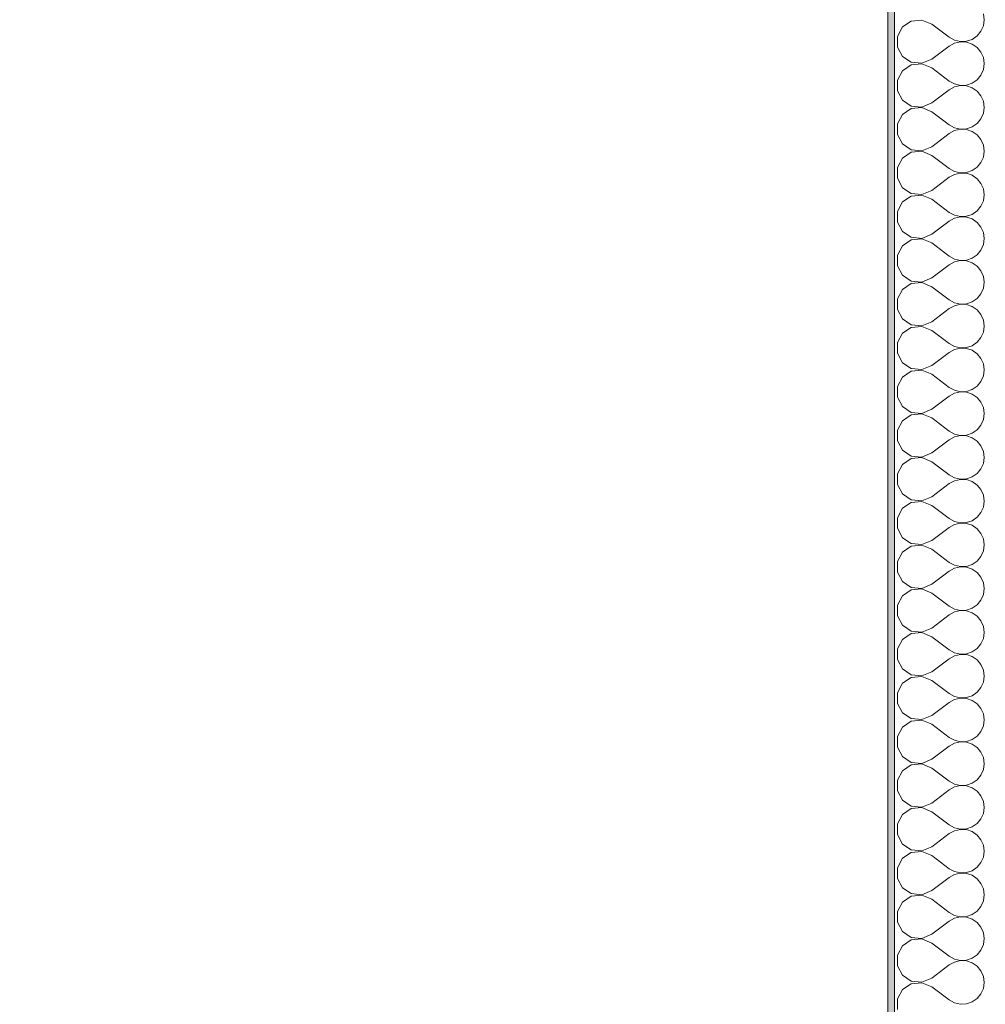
# Model space of a CAD drawing. Header units: metres. Extents: x -3.6 to 84.5, y -11 to 16.8.
# Tile 404 of 656: x 42.4 to 43.9, y -5.6 to -4.1. Entities that reach past the tile are written whole.
import ezdxf

# ---------------------------------------------------------------- set-up
doc = ezdxf.new("R2010")
doc.units = ezdxf.units.M
doc.header["$MEASUREMENT"] = 0
doc.linetypes.add('Strichlinie doppelt', pattern=[0.546806, 0.264583, -0.105833, 0.070556, -0.105833])
doc.linetypes.add('Wipeout_Contour', pattern=[1, 0, -1])
for name, color, linetype in [('152 - Bemaßung_ Beschriftung.Ausbau', 7, 'Continuous'), ('451 - Universal.Achsen Raster', 7, 'Continuous'), ('604 - Struktur.Wand Aussen', 7, 'Continuous')]:
    doc.layers.add(name, color=color, linetype=linetype)
doc.styles.add('ERSTELLTER_STIL_2', font='txt')
doc.dimstyles.new('ERSTELLTER_STIL__3', dxfattribs={"dimtxt": 0.1, "dimasz": 0.0532, "dimexe": 0.18, "dimexo": 0.0625, "dimgap": 0, "dimtad": 1, "dimtih": 1, "dimtoh": 1, "dimzin": 0, "dimdsep": 46, "dimtxsty": 'ERSTELLTER_STIL_2', "dimblk": 'ARROWHEAD_2', "dimblk1": 'ARROWHEAD_2', "dimblk2": 'ARROWHEAD_2', "dimcen": 0.09, "dimse1": 1, "dimse2": 1, "dimclrd": 7, "dimclre": 7, "dimclrt": 7, "dimazin": 0, "dimtfac": 1, "dimtdec": 4, "dimtmove": 0, "dimatfit": 3, "dimfxl": 1, "dimtolj": 1, "dimtzin": 0, "dimarcsym": 0})

# ---------------------------------------------------------------- blocks, each defined once
blk = doc.blocks.new('*X221')
at = {"layer": '604 - Struktur.Wand Aussen', "color": 7, "linetype": 'Continuous', "lineweight": 5}
for p, q in [((43.8767, -4.1333), (43.8754, -4.1242)), ((43.7655, -4.1352), (43.752, -4.1442)), ((43.7817, -4.1337), (43.7655, -4.1352)), ((43.7967, -4.14), (43.7817, -4.1337)), ((43.7967, -4.14), (43.8233, -4.16)), ((43.8754, -4.1424), (43.8767, -4.1333)), ((43.752, -4.1442), (43.7443, -4.1585)), ((43.8658, -4.1579), (43.8717, -4.1508)), ((43.8717, -4.1508), (43.8754, -4.1424)), ((43.7443, -4.1585), (43.7443, -4.1748)), ((43.8233, -4.16), (43.8314, -4.1644)), ((43.8314, -4.1689), (43.8233, -4.1733)), ((43.8314, -4.1644), (43.8403, -4.1665)), ((43.8403, -4.1668), (43.8314, -4.1689)), ((43.8403, -4.1665), (43.8495, -4.1661)), ((43.8495, -4.1672), (43.8403, -4.1668)), ((43.8495, -4.1661), (43.8582, -4.1631)), ((43.8582, -4.1702), (43.8495, -4.1672)), ((43.8582, -4.1631), (43.8658, -4.1579)), ((43.8658, -4.1754), (43.8582, -4.1702)), ((43.7443, -4.1748), (43.752, -4.1891)), ((43.7967, -4.1933), (43.8233, -4.1733)), ((43.8717, -4.1825), (43.8658, -4.1754)), ((43.8754, -4.1909), (43.8717, -4.1825)), ((43.752, -4.1891), (43.7655, -4.1981)), ((43.7655, -4.1981), (43.7817, -4.1996)), ((43.7817, -4.2004), (43.7655, -4.2019)), ((43.7817, -4.1996), (43.7967, -4.1933)), ((43.7967, -4.2067), (43.7817, -4.2004)), ((43.8767, -4.2), (43.8754, -4.1909)), ((43.8754, -4.2091), (43.8767, -4.2)), ((43.752, -4.2109), (43.7443, -4.2252)), ((43.7655, -4.2019), (43.752, -4.2109)), ((43.7967, -4.2067), (43.8233, -4.2267)), ((43.8717, -4.2175), (43.8754, -4.2091)), ((43.7443, -4.2252), (43.7443, -4.2414)), ((43.8233, -4.2267), (43.8314, -4.2311)), ((43.8495, -4.2327), (43.8582, -4.2298)), ((43.8582, -4.2298), (43.8658, -4.2246)), ((43.8658, -4.2246), (43.8717, -4.2175)), ((43.7443, -4.2414), (43.752, -4.2558)), ((43.7967, -4.26), (43.8233, -4.24)), ((43.8314, -4.2355), (43.8233, -4.24)), ((43.8314, -4.2311), (43.8403, -4.2332)), ((43.8403, -4.2335), (43.8314, -4.2355)), ((43.8403, -4.2332), (43.8495, -4.2327)), ((43.8495, -4.2339), (43.8403, -4.2335)), ((43.8582, -4.2368), (43.8495, -4.2339)), ((43.8658, -4.2421), (43.8582, -4.2368)), ((43.8717, -4.2491), (43.8658, -4.2421)), ((43.752, -4.2558), (43.7655, -4.2647)), ((43.7817, -4.2663), (43.7967, -4.26)), ((43.8754, -4.2575), (43.8717, -4.2491)), ((43.8767, -4.2667), (43.8754, -4.2575)), ((43.7655, -4.2686), (43.752, -4.2776)), ((43.7655, -4.2647), (43.7817, -4.2663)), ((43.7817, -4.267), (43.7655, -4.2686)), ((43.7967, -4.2733), (43.7817, -4.267)), ((43.7967, -4.2733), (43.8233, -4.2933)), ((43.8754, -4.2758), (43.8767, -4.2667)), ((43.752, -4.2776), (43.7443, -4.2919)), ((43.8658, -4.2913), (43.8717, -4.2842)), ((43.8717, -4.2842), (43.8754, -4.2758)), ((43.7443, -4.2919), (43.7443, -4.3081)), ((43.8233, -4.2933), (43.8314, -4.2978)), ((43.8314, -4.3022), (43.8233, -4.3067)), ((43.8314, -4.2978), (43.8403, -4.2999)), ((43.8403, -4.3001), (43.8314, -4.3022)), ((43.8403, -4.2999), (43.8495, -4.2994)), ((43.8495, -4.3006), (43.8403, -4.3001)), ((43.8495, -4.2994), (43.8582, -4.2965)), ((43.8582, -4.3035), (43.8495, -4.3006)), ((43.8582, -4.2965), (43.8658, -4.2913)), ((43.8658, -4.3087), (43.8582, -4.3035)), ((43.7443, -4.3081), (43.752, -4.3224)), ((43.7967, -4.3267), (43.8233, -4.3067)), ((43.8717, -4.3158), (43.8658, -4.3087)), ((43.8754, -4.3242), (43.8717, -4.3158)), ((43.752, -4.3224), (43.7655, -4.3314)), ((43.7655, -4.3352), (43.752, -4.3442)), ((43.7655, -4.3314), (43.7817, -4.3329)), ((43.7817, -4.3337), (43.7655, -4.3352)), ((43.7817, -4.3329), (43.7967, -4.3267)), ((43.7967, -4.34), (43.7817, -4.3337)), ((43.8767, -4.3333), (43.8754, -4.3242)), ((43.8754, -4.3424), (43.8767, -4.3333)), ((43.752, -4.3442), (43.7443, -4.3585)), ((43.7967, -4.34), (43.8233, -4.36)), ((43.8717, -4.3508), (43.8754, -4.3424)), ((43.7443, -4.3585), (43.7443, -4.3748)), ((43.8233, -4.36), (43.8314, -4.3644)), ((43.8314, -4.3644), (43.8403, -4.3665)), ((43.8495, -4.3661), (43.8582, -4.3631)), ((43.8582, -4.3631), (43.8658, -4.3579)), ((43.8658, -4.3579), (43.8717, -4.3508)), ((43.7443, -4.3748), (43.752, -4.3891)), ((43.7967, -4.3933), (43.8233, -4.3733)), ((43.8314, -4.3689), (43.8233, -4.3733)), ((43.8403, -4.3668), (43.8314, -4.3689)), ((43.8403, -4.3665), (43.8495, -4.3661)), ((43.8495, -4.3672), (43.8403, -4.3668)), ((43.8582, -4.3702), (43.8495, -4.3672)), ((43.8658, -4.3754), (43.8582, -4.3702)), ((43.8717, -4.3825), (43.8658, -4.3754)), ((43.752, -4.3891), (43.7655, -4.3981)), ((43.7817, -4.3996), (43.7967, -4.3933)), ((43.8754, -4.3909), (43.8717, -4.3825)), ((43.8767, -4.4), (43.8754, -4.3909)), ((43.7655, -4.4019), (43.752, -4.4109)), ((43.7655, -4.3981), (43.7817, -4.3996)), ((43.7817, -4.4004), (43.7655, -4.4019)), ((43.7967, -4.4067), (43.7817, -4.4004)), ((43.7967, -4.4067), (43.8233, -4.4267)), ((43.8717, -4.4175), (43.8754, -4.4091)), ((43.8754, -4.4091), (43.8767, -4.4)), ((43.752, -4.4109), (43.7443, -4.4252)), ((43.7443, -4.4252), (43.7443, -4.4414)), ((43.8582, -4.4298), (43.8658, -4.4246)), ((43.8658, -4.4246), (43.8717, -4.4175)), ((43.7967, -4.46), (43.8233, -4.44)), ((43.8233, -4.4267), (43.8314, -4.4311)), ((43.8314, -4.4355), (43.8233, -4.44)), ((43.8314, -4.4311), (43.8403, -4.4332)), ((43.8403, -4.4335), (43.8314, -4.4355)), ((43.8403, -4.4332), (43.8495, -4.4327)), ((43.8495, -4.4339), (43.8403, -4.4335)), ((43.8495, -4.4327), (43.8582, -4.4298)), ((43.8582, -4.4368), (43.8495, -4.4339)), ((43.8658, -4.4421), (43.8582, -4.4368)), ((43.7443, -4.4414), (43.752, -4.4558)), ((43.8717, -4.4491), (43.8658, -4.4421)), ((43.8754, -4.4575), (43.8717, -4.4491)), ((43.752, -4.4558), (43.7655, -4.4647)), ((43.7655, -4.4686), (43.752, -4.4776)), ((43.7655, -4.4647), (43.7817, -4.4663)), ((43.7817, -4.467), (43.7655, -4.4686)), ((43.7817, -4.4663), (43.7967, -4.46)), ((43.7967, -4.4733), (43.7817, -4.467)), ((43.8767, -4.4667), (43.8754, -4.4575)), ((43.8754, -4.4758), (43.8767, -4.4667)), ((43.752, -4.4776), (43.7443, -4.4919)), ((43.7967, -4.4733), (43.8233, -4.4933)), ((43.8658, -4.4913), (43.8717, -4.4842)), ((43.8717, -4.4842), (43.8754, -4.4758)), ((43.7443, -4.4919), (43.7443, -4.5081)), ((43.8233, -4.4933), (43.8314, -4.4978)), ((43.8314, -4.4978), (43.8403, -4.4999)), ((43.8403, -4.5001), (43.8314, -4.5022)), ((43.8403, -4.4999), (43.8495, -4.4994)), ((43.8495, -4.5006), (43.8403, -4.5001)), ((43.8495, -4.4994), (43.8582, -4.4965)), ((43.8582, -4.4965), (43.8658, -4.4913)), ((43.7443, -4.5081), (43.752, -4.5224)), ((43.7967, -4.5267), (43.8233, -4.5067)), ((43.8314, -4.5022), (43.8233, -4.5067)), ((43.8582, -4.5035), (43.8495, -4.5006)), ((43.8658, -4.5087), (43.8582, -4.5035)), ((43.8717, -4.5158), (43.8658, -4.5087)), ((43.752, -4.5224), (43.7655, -4.5314)), ((43.7817, -4.5329), (43.7967, -4.5267)), ((43.8754, -4.5242), (43.8717, -4.5158)), ((43.8767, -4.5333), (43.8754, -4.5242)), ((43.752, -4.5442), (43.7443, -4.5585)), ((43.7655, -4.5352), (43.752, -4.5442)), ((43.7655, -4.5314), (43.7817, -4.5329)), ((43.7817, -4.5337), (43.7655, -4.5352)), ((43.7967, -4.54), (43.7817, -4.5337)), ((43.7967, -4.54), (43.8233, -4.56)), ((43.8717, -4.5508), (43.8754, -4.5424)), ((43.8754, -4.5424), (43.8767, -4.5333)), ((43.7443, -4.5585), (43.7443, -4.5748)), ((43.8233, -4.56), (43.8314, -4.5644)), ((43.8582, -4.5631), (43.8658, -4.5579)), ((43.8658, -4.5579), (43.8717, -4.5508)), ((43.7443, -4.5748), (43.752, -4.5891)), ((43.7967, -4.5933), (43.8233, -4.5733)), ((43.8314, -4.5689), (43.8233, -4.5733)), ((43.8314, -4.5644), (43.8403, -4.5665)), ((43.8403, -4.5668), (43.8314, -4.5689)), ((43.8403, -4.5665), (43.8495, -4.5661)), ((43.8495, -4.5672), (43.8403, -4.5668)), ((43.8495, -4.5661), (43.8582, -4.5631)), ((43.8582, -4.5702), (43.8495, -4.5672)), ((43.8658, -4.5754), (43.8582, -4.5702)), ((43.8717, -4.5825), (43.8658, -4.5754)), ((43.752, -4.5891), (43.7655, -4.5981)), ((43.8754, -4.5909), (43.8717, -4.5825)), ((43.7655, -4.6019), (43.752, -4.6109)), ((43.7655, -4.5981), (43.7817, -4.5996)), ((43.7817, -4.6004), (43.7655, -4.6019)), ((43.7817, -4.5996), (43.7967, -4.5933)), ((43.7967, -4.6067), (43.7817, -4.6004)), ((43.8767, -4.6), (43.8754, -4.5909)), ((43.8754, -4.6091), (43.8767, -4.6)), ((43.752, -4.6109), (43.7443, -4.6252)), ((43.7967, -4.6067), (43.8233, -4.6267)), ((43.8658, -4.6246), (43.8717, -4.6175)), ((43.8717, -4.6175), (43.8754, -4.6091)), ((43.7443, -4.6252), (43.7443, -4.6414)), ((43.8233, -4.6267), (43.8314, -4.6311)), ((43.8314, -4.6355), (43.8233, -4.64)), ((43.8314, -4.6311), (43.8403, -4.6332)), ((43.8403, -4.6335), (43.8314, -4.6355)), ((43.8403, -4.6332), (43.8495, -4.6327)), ((43.8495, -4.6339), (43.8403, -4.6335)), ((43.8495, -4.6327), (43.8582, -4.6298)), ((43.8582, -4.6368), (43.8495, -4.6339)), ((43.8582, -4.6298), (43.8658, -4.6246)), ((43.7443, -4.6414), (43.752, -4.6558)), ((43.7967, -4.66), (43.8233, -4.64)), ((43.8658, -4.6421), (43.8582, -4.6368)), ((43.8717, -4.6491), (43.8658, -4.6421)), ((43.8754, -4.6575), (43.8717, -4.6491)), ((43.752, -4.6558), (43.7655, -4.6647)), ((43.7655, -4.6647), (43.7817, -4.6663)), ((43.7817, -4.6663), (43.7967, -4.66)), ((43.8767, -4.6667), (43.8754, -4.6575)), ((43.752, -4.6776), (43.7443, -4.6919)), ((43.7655, -4.6686), (43.752, -4.6776)), ((43.7817, -4.667), (43.7655, -4.6686)), ((43.7967, -4.6733), (43.7817, -4.667)), ((43.7967, -4.6733), (43.8233, -4.6933)), ((43.8717, -4.6842), (43.8754, -4.6758)), ((43.8754, -4.6758), (43.8767, -4.6667)), ((43.7443, -4.6919), (43.7443, -4.7081)), ((43.8233, -4.6933), (43.8314, -4.6978)), ((43.8582, -4.6965), (43.8658, -4.6913)), ((43.8658, -4.6913), (43.8717, -4.6842)), ((43.7443, -4.7081), (43.752, -4.7224)), ((43.7967, -4.7267), (43.8233, -4.7067)), ((43.8314, -4.7022), (43.8233, -4.7067)), ((43.8314, -4.6978), (43.8403, -4.6999)), ((43.8403, -4.7001), (43.8314, -4.7022)), ((43.8403, -4.6999), (43.8495, -4.6994)), ((43.8495, -4.7006), (43.8403, -4.7001)), ((43.8495, -4.6994), (43.8582, -4.6965)), ((43.8582, -4.7035), (43.8495, -4.7006)), ((43.8658, -4.7087), (43.8582, -4.7035)), ((43.8717, -4.7158), (43.8658, -4.7087)), ((43.752, -4.7224), (43.7655, -4.7314)), ((43.8754, -4.7242), (43.8717, -4.7158)), ((43.8767, -4.7333), (43.8754, -4.7242)), ((43.7655, -4.7352), (43.752, -4.7442)), ((43.7655, -4.7314), (43.7817, -4.7329)), ((43.7817, -4.7337), (43.7655, -4.7352)), ((43.7817, -4.7329), (43.7967, -4.7267)), ((43.7967, -4.74), (43.7817, -4.7337)), ((43.7967, -4.74), (43.8233, -4.76)), ((43.8754, -4.7424), (43.8767, -4.7333)), ((43.752, -4.7442), (43.7443, -4.7585)), ((43.8658, -4.7579), (43.8717, -4.7508)), ((43.8717, -4.7508), (43.8754, -4.7424)), ((43.7443, -4.7585), (43.7443, -4.7748)), ((43.8233, -4.76), (43.8314, -4.7644)), ((43.8314, -4.7689), (43.8233, -4.7733)), ((43.8314, -4.7644), (43.8403, -4.7665)), ((43.8403, -4.7668), (43.8314, -4.7689)), ((43.8403, -4.7665), (43.8495, -4.7661)), ((43.8495, -4.7672), (43.8403, -4.7668)), ((43.8495, -4.7661), (43.8582, -4.7631)), ((43.8582, -4.7702), (43.8495, -4.7672)), ((43.8582, -4.7631), (43.8658, -4.7579)), ((43.8658, -4.7754), (43.8582, -4.7702)), ((43.7443, -4.7748), (43.752, -4.7891)), ((43.7967, -4.7933), (43.8233, -4.7733)), ((43.8717, -4.7825), (43.8658, -4.7754)), ((43.8754, -4.7909), (43.8717, -4.7825)), ((43.752, -4.7891), (43.7655, -4.7981)), ((43.7655, -4.7981), (43.7817, -4.7996)), ((43.7817, -4.8004), (43.7655, -4.8019)), ((43.7817, -4.7996), (43.7967, -4.7933)), ((43.7967, -4.8067), (43.7817, -4.8004)), ((43.8767, -4.8), (43.8754, -4.7909)), ((43.8754, -4.8091), (43.8767, -4.8)), ((43.752, -4.8109), (43.7443, -4.8252)), ((43.7655, -4.8019), (43.752, -4.8109)), ((43.7967, -4.8067), (43.8233, -4.8267)), ((43.8717, -4.8175), (43.8754, -4.8091)), ((43.7443, -4.8252), (43.7443, -4.8414)), ((43.8233, -4.8267), (43.8314, -4.8311)), ((43.8495, -4.8327), (43.8582, -4.8298)), ((43.8582, -4.8298), (43.8658, -4.8246)), ((43.8658, -4.8246), (43.8717, -4.8175)), ((43.7443, -4.8414), (43.752, -4.8558)), ((43.7967, -4.86), (43.8233, -4.84)), ((43.8314, -4.8355), (43.8233, -4.84)), ((43.8314, -4.8311), (43.8403, -4.8332)), ((43.8403, -4.8335), (43.8314, -4.8355)), ((43.8403, -4.8332), (43.8495, -4.8327)), ((43.8495, -4.8339), (43.8403, -4.8335)), ((43.8582, -4.8368), (43.8495, -4.8339)), ((43.8658, -4.8421), (43.8582, -4.8368)), ((43.8717, -4.8491), (43.8658, -4.8421)), ((43.752, -4.8558), (43.7655, -4.8647)), ((43.7817, -4.8663), (43.7967, -4.86)), ((43.8754, -4.8575), (43.8717, -4.8491)), ((43.8767, -4.8667), (43.8754, -4.8575)), ((43.7655, -4.8686), (43.752, -4.8776)), ((43.7655, -4.8647), (43.7817, -4.8663)), ((43.7817, -4.867), (43.7655, -4.8686)), ((43.7967, -4.8733), (43.7817, -4.867)), ((43.7967, -4.8733), (43.8233, -4.8933)), ((43.8754, -4.8758), (43.8767, -4.8667)), ((43.752, -4.8776), (43.7443, -4.8919)), ((43.8658, -4.8913), (43.8717, -4.8842)), ((43.8717, -4.8842), (43.8754, -4.8758)), ((43.7443, -4.8919), (43.7443, -4.9081)), ((43.8233, -4.8933), (43.8314, -4.8978)), ((43.8314, -4.9022), (43.8233, -4.9067)), ((43.8314, -4.8978), (43.8403, -4.8999)), ((43.8403, -4.9001), (43.8314, -4.9022)), ((43.8403, -4.8999), (43.8495, -4.8994)), ((43.8495, -4.9006), (43.8403, -4.9001)), ((43.8495, -4.8994), (43.8582, -4.8965)), ((43.8582, -4.9035), (43.8495, -4.9006)), ((43.8582, -4.8965), (43.8658, -4.8913)), ((43.8658, -4.9087), (43.8582, -4.9035)), ((43.7443, -4.9081), (43.752, -4.9224)), ((43.7967, -4.9267), (43.8233, -4.9067)), ((43.8717, -4.9158), (43.8658, -4.9087)), ((43.8754, -4.9242), (43.8717, -4.9158)), ((43.752, -4.9224), (43.7655, -4.9314)), ((43.7655, -4.9352), (43.752, -4.9442)), ((43.7655, -4.9314), (43.7817, -4.9329)), ((43.7817, -4.9337), (43.7655, -4.9352)), ((43.7817, -4.9329), (43.7967, -4.9267)), ((43.7967, -4.94), (43.7817, -4.9337)), ((43.8767, -4.9333), (43.8754, -4.9242)), ((43.8754, -4.9424), (43.8767, -4.9333)), ((43.752, -4.9442), (43.7443, -4.9585)), ((43.7967, -4.94), (43.8233, -4.96)), ((43.8717, -4.9508), (43.8754, -4.9424)), ((43.7443, -4.9585), (43.7443, -4.9748)), ((43.8233, -4.96), (43.8314, -4.9644)), ((43.8314, -4.9644), (43.8403, -4.9665)), ((43.8495, -4.9661), (43.8582, -4.9631)), ((43.8582, -4.9631), (43.8658, -4.9579)), ((43.8658, -4.9579), (43.8717, -4.9508)), ((43.7443, -4.9748), (43.752, -4.9891)), ((43.7967, -4.9933), (43.8233, -4.9733)), ((43.8314, -4.9689), (43.8233, -4.9733)), ((43.8403, -4.9668), (43.8314, -4.9689)), ((43.8403, -4.9665), (43.8495, -4.9661)), ((43.8495, -4.9672), (43.8403, -4.9668)), ((43.8582, -4.9702), (43.8495, -4.9672)), ((43.8658, -4.9754), (43.8582, -4.9702)), ((43.8717, -4.9825), (43.8658, -4.9754)), ((43.752, -4.9891), (43.7655, -4.9981)), ((43.7817, -4.9996), (43.7967, -4.9933)), ((43.8754, -4.9909), (43.8717, -4.9825)), ((43.8767, -5), (43.8754, -4.9909)), ((43.7655, -5.0019), (43.752, -5.0109)), ((43.7655, -4.9981), (43.7817, -4.9996)), ((43.7817, -5.0004), (43.7655, -5.0019)), ((43.7967, -5.0067), (43.7817, -5.0004)), ((43.7967, -5.0067), (43.8233, -5.0267)), ((43.8717, -5.0175), (43.8754, -5.0091)), ((43.8754, -5.0091), (43.8767, -5)), ((43.752, -5.0109), (43.7443, -5.0252)), ((43.7443, -5.0252), (43.7443, -5.0414)), ((43.8582, -5.0298), (43.8658, -5.0246)), ((43.8658, -5.0246), (43.8717, -5.0175)), ((43.7967, -5.06), (43.8233, -5.04)), ((43.8233, -5.0267), (43.8314, -5.0311)), ((43.8314, -5.0355), (43.8233, -5.04)), ((43.8314, -5.0311), (43.8403, -5.0332)), ((43.8403, -5.0335), (43.8314, -5.0355)), ((43.8403, -5.0332), (43.8495, -5.0327)), ((43.8495, -5.0339), (43.8403, -5.0335)), ((43.8495, -5.0327), (43.8582, -5.0298)), ((43.8582, -5.0368), (43.8495, -5.0339)), ((43.8658, -5.0421), (43.8582, -5.0368)), ((43.7443, -5.0414), (43.752, -5.0558)), ((43.8717, -5.0491), (43.8658, -5.0421)), ((43.8754, -5.0575), (43.8717, -5.0491)), ((43.752, -5.0558), (43.7655, -5.0647)), ((43.7655, -5.0686), (43.752, -5.0776)), ((43.7655, -5.0647), (43.7817, -5.0663)), ((43.7817, -5.067), (43.7655, -5.0686)), ((43.7817, -5.0663), (43.7967, -5.06)), ((43.7967, -5.0733), (43.7817, -5.067)), ((43.8767, -5.0667), (43.8754, -5.0575)), ((43.8754, -5.0758), (43.8767, -5.0667)), ((43.752, -5.0776), (43.7443, -5.0919)), ((43.7967, -5.0733), (43.8233, -5.0933)), ((43.8658, -5.0913), (43.8717, -5.0842)), ((43.8717, -5.0842), (43.8754, -5.0758)), ((43.7443, -5.0919), (43.7443, -5.1081)), ((43.8233, -5.0933), (43.8314, -5.0978)), ((43.8314, -5.0978), (43.8403, -5.0999)), ((43.8403, -5.1001), (43.8314, -5.1022)), ((43.8403, -5.0999), (43.8495, -5.0994)), ((43.8495, -5.1006), (43.8403, -5.1001)), ((43.8495, -5.0994), (43.8582, -5.0965)), ((43.8582, -5.1035), (43.8495, -5.1006)), ((43.8582, -5.0965), (43.8658, -5.0913)), ((43.7443, -5.1081), (43.752, -5.1224)), ((43.7967, -5.1267), (43.8233, -5.1067)), ((43.8314, -5.1022), (43.8233, -5.1067)), ((43.8658, -5.1087), (43.8582, -5.1035)), ((43.8717, -5.1158), (43.8658, -5.1087)), ((43.752, -5.1224), (43.7655, -5.1314)), ((43.7817, -5.1329), (43.7967, -5.1267)), ((43.8754, -5.1242), (43.8717, -5.1158)), ((43.8767, -5.1333), (43.8754, -5.1242)), ((43.752, -5.1442), (43.7443, -5.1585)), ((43.7655, -5.1352), (43.752, -5.1442)), ((43.7655, -5.1314), (43.7817, -5.1329)), ((43.7817, -5.1337), (43.7655, -5.1352)), ((43.7967, -5.14), (43.7817, -5.1337)), ((43.7967, -5.14), (43.8233, -5.16)), ((43.8717, -5.1508), (43.8754, -5.1424)), ((43.8754, -5.1424), (43.8767, -5.1333)), ((43.7443, -5.1585), (43.7443, -5.1748)), ((43.8233, -5.16), (43.8314, -5.1644)), ((43.8582, -5.1631), (43.8658, -5.1579)), ((43.8658, -5.1579), (43.8717, -5.1508)), ((43.7443, -5.1748), (43.752, -5.1891)), ((43.7967, -5.1933), (43.8233, -5.1733)), ((43.8314, -5.1689), (43.8233, -5.1733)), ((43.8314, -5.1644), (43.8403, -5.1665)), ((43.8403, -5.1668), (43.8314, -5.1689)), ((43.8403, -5.1665), (43.8495, -5.1661)), ((43.8495, -5.1672), (43.8403, -5.1668)), ((43.8495, -5.1661), (43.8582, -5.1631)), ((43.8582, -5.1702), (43.8495, -5.1672)), ((43.8658, -5.1754), (43.8582, -5.1702)), ((43.8717, -5.1825), (43.8658, -5.1754)), ((43.752, -5.1891), (43.7655, -5.1981)), ((43.8754, -5.1909), (43.8717, -5.1825)), ((43.7655, -5.2019), (43.752, -5.2109)), ((43.7655, -5.1981), (43.7817, -5.1996)), ((43.7817, -5.2004), (43.7655, -5.2019)), ((43.7817, -5.1996), (43.7967, -5.1933)), ((43.7967, -5.2067), (43.7817, -5.2004)), ((43.8767, -5.2), (43.8754, -5.1909)), ((43.8754, -5.2091), (43.8767, -5.2)), ((43.752, -5.2109), (43.7443, -5.2252)), ((43.7967, -5.2067), (43.8233, -5.2267)), ((43.8658, -5.2246), (43.8717, -5.2175)), ((43.8717, -5.2175), (43.8754, -5.2091)), ((43.7443, -5.2252), (43.7443, -5.2414)), ((43.8233, -5.2267), (43.8314, -5.2311)), ((43.8314, -5.2355), (43.8233, -5.24)), ((43.8314, -5.2311), (43.8403, -5.2332)), ((43.8403, -5.2335), (43.8314, -5.2355)), ((43.8403, -5.2332), (43.8495, -5.2327)), ((43.8495, -5.2339), (43.8403, -5.2335)), ((43.8495, -5.2327), (43.8582, -5.2298)), ((43.8582, -5.2368), (43.8495, -5.2339)), ((43.8582, -5.2298), (43.8658, -5.2246)), ((43.7443, -5.2414), (43.752, -5.2558)), ((43.7967, -5.26), (43.8233, -5.24)), ((43.8658, -5.2421), (43.8582, -5.2368)), ((43.8717, -5.2491), (43.8658, -5.2421)), ((43.8754, -5.2575), (43.8717, -5.2491)), ((43.752, -5.2558), (43.7655, -5.2647)), ((43.7655, -5.2647), (43.7817, -5.2663)), ((43.7817, -5.2663), (43.7967, -5.26)), ((43.8767, -5.2667), (43.8754, -5.2575)), ((43.752, -5.2776), (43.7443, -5.2919)), ((43.7655, -5.2686), (43.752, -5.2776)), ((43.7817, -5.267), (43.7655, -5.2686)), ((43.7967, -5.2733), (43.7817, -5.267)), ((43.7967, -5.2733), (43.8233, -5.2933)), ((43.8717, -5.2842), (43.8754, -5.2758)), ((43.8754, -5.2758), (43.8767, -5.2667)), ((43.7443, -5.2919), (43.7443, -5.3081)), ((43.8233, -5.2933), (43.8314, -5.2978)), ((43.8582, -5.2965), (43.8658, -5.2913)), ((43.8658, -5.2913), (43.8717, -5.2842)), ((43.7443, -5.3081), (43.752, -5.3224)), ((43.7967, -5.3267), (43.8233, -5.3067)), ((43.8314, -5.3022), (43.8233, -5.3067)), ((43.8314, -5.2978), (43.8403, -5.2999)), ((43.8403, -5.3001), (43.8314, -5.3022)), ((43.8403, -5.2999), (43.8495, -5.2994)), ((43.8495, -5.3006), (43.8403, -5.3001)), ((43.8495, -5.2994), (43.8582, -5.2965)), ((43.8582, -5.3035), (43.8495, -5.3006)), ((43.8658, -5.3087), (43.8582, -5.3035)), ((43.8717, -5.3158), (43.8658, -5.3087)), ((43.752, -5.3224), (43.7655, -5.3314)), ((43.8754, -5.3242), (43.8717, -5.3158)), ((43.8767, -5.3333), (43.8754, -5.3242)), ((43.7655, -5.3352), (43.752, -5.3442)), ((43.7655, -5.3314), (43.7817, -5.3329)), ((43.7817, -5.3337), (43.7655, -5.3352)), ((43.7817, -5.3329), (43.7967, -5.3267)), ((43.7967, -5.34), (43.7817, -5.3337)), ((43.7967, -5.34), (43.8233, -5.36)), ((43.8754, -5.3424), (43.8767, -5.3333)), ((43.752, -5.3442), (43.7443, -5.3585)), ((43.8658, -5.3579), (43.8717, -5.3508)), ((43.8717, -5.3508), (43.8754, -5.3424)), ((43.7443, -5.3585), (43.7443, -5.3748)), ((43.8233, -5.36), (43.8314, -5.3644)), ((43.8314, -5.3689), (43.8233, -5.3733)), ((43.8314, -5.3644), (43.8403, -5.3665)), ((43.8403, -5.3668), (43.8314, -5.3689)), ((43.8403, -5.3665), (43.8495, -5.3661)), ((43.8495, -5.3672), (43.8403, -5.3668)), ((43.8495, -5.3661), (43.8582, -5.3631)), ((43.8582, -5.3702), (43.8495, -5.3672)), ((43.8582, -5.3631), (43.8658, -5.3579)), ((43.8658, -5.3754), (43.8582, -5.3702)), ((43.7443, -5.3748), (43.752, -5.3891)), ((43.7967, -5.3933), (43.8233, -5.3733)), ((43.8717, -5.3825), (43.8658, -5.3754)), ((43.8754, -5.3909), (43.8717, -5.3825)), ((43.752, -5.3891), (43.7655, -5.3981)), ((43.7655, -5.3981), (43.7817, -5.3996)), ((43.7817, -5.4004), (43.7655, -5.4019)), ((43.7817, -5.3996), (43.7967, -5.3933)), ((43.7967, -5.4067), (43.7817, -5.4004)), ((43.8767, -5.4), (43.8754, -5.3909)), ((43.8754, -5.4091), (43.8767, -5.4)), ((43.752, -5.4109), (43.7443, -5.4252)), ((43.7655, -5.4019), (43.752, -5.4109)), ((43.7967, -5.4067), (43.8233, -5.4267)), ((43.8717, -5.4175), (43.8754, -5.4091)), ((43.7443, -5.4252), (43.7443, -5.4414)), ((43.8233, -5.4267), (43.8314, -5.4311)), ((43.8495, -5.4327), (43.8582, -5.4298)), ((43.8582, -5.4298), (43.8658, -5.4246)), ((43.8658, -5.4246), (43.8717, -5.4175)), ((43.7443, -5.4414), (43.752, -5.4558)), ((43.7967, -5.46), (43.8233, -5.44)), ((43.8314, -5.4355), (43.8233, -5.44)), ((43.8314, -5.4311), (43.8403, -5.4332)), ((43.8403, -5.4335), (43.8314, -5.4355)), ((43.8403, -5.4332), (43.8495, -5.4327)), ((43.8495, -5.4339), (43.8403, -5.4335)), ((43.8582, -5.4368), (43.8495, -5.4339)), ((43.8658, -5.4421), (43.8582, -5.4368)), ((43.8717, -5.4491), (43.8658, -5.4421)), ((43.752, -5.4558), (43.7655, -5.4647)), ((43.7817, -5.4663), (43.7967, -5.46)), ((43.8754, -5.4575), (43.8717, -5.4491)), ((43.8767, -5.4667), (43.8754, -5.4575)), ((43.7655, -5.4686), (43.752, -5.4776)), ((43.7655, -5.4647), (43.7817, -5.4663)), ((43.7817, -5.467), (43.7655, -5.4686)), ((43.7967, -5.4733), (43.7817, -5.467)), ((43.7967, -5.4733), (43.8233, -5.4933)), ((43.8754, -5.4758), (43.8767, -5.4667)), ((43.752, -5.4776), (43.7443, -5.4919)), ((43.8658, -5.4913), (43.8717, -5.4842)), ((43.8717, -5.4842), (43.8754, -5.4758)), ((43.7443, -5.4919), (43.7443, -5.5081)), ((43.8233, -5.4933), (43.8314, -5.4978)), ((43.8314, -5.5022), (43.8233, -5.5067)), ((43.8314, -5.4978), (43.8403, -5.4999)), ((43.8403, -5.5001), (43.8314, -5.5022)), ((43.8403, -5.4999), (43.8495, -5.4994)), ((43.8495, -5.5006), (43.8403, -5.5001)), ((43.8495, -5.4994), (43.8582, -5.4965)), ((43.8582, -5.5035), (43.8495, -5.5006)), ((43.8582, -5.4965), (43.8658, -5.4913)), ((43.8658, -5.5087), (43.8582, -5.5035)), ((43.7443, -5.5081), (43.752, -5.5224)), ((43.7967, -5.5267), (43.8233, -5.5067)), ((43.8717, -5.5158), (43.8658, -5.5087)), ((43.8754, -5.5242), (43.8717, -5.5158)), ((43.752, -5.5224), (43.7655, -5.5314)), ((43.7655, -5.5352), (43.752, -5.5442)), ((43.7655, -5.5314), (43.7817, -5.5329)), ((43.7817, -5.5337), (43.7655, -5.5352)), ((43.7817, -5.5329), (43.7967, -5.5267)), ((43.7967, -5.54), (43.7817, -5.5337)), ((43.8767, -5.5333), (43.8754, -5.5242)), ((43.8754, -5.5424), (43.8767, -5.5333)), ((43.752, -5.5442), (43.7443, -5.5585)), ((43.7967, -5.54), (43.8233, -5.56)), ((43.8717, -5.5508), (43.8754, -5.5424)), ((43.7443, -5.5585), (43.7443, -5.5748)), ((43.8233, -5.56), (43.8314, -5.5644)), ((43.8314, -5.5644), (43.8403, -5.5665)), ((43.8495, -5.5661), (43.8582, -5.5631)), ((43.8582, -5.5631), (43.8658, -5.5579)), ((43.8658, -5.5579), (43.8717, -5.5508)), ((43.7443, -5.5748), (43.752, -5.5891)), ((43.7967, -5.5933), (43.8233, -5.5733)), ((43.8314, -5.5689), (43.8233, -5.5733)), ((43.8403, -5.5668), (43.8314, -5.5689)), ((43.8403, -5.5665), (43.8495, -5.5661)), ((43.8495, -5.5672), (43.8403, -5.5668)), ((43.8582, -5.5702), (43.8495, -5.5672)), ((43.8658, -5.5754), (43.8582, -5.5702)), ((43.8717, -5.5825), (43.8658, -5.5754)), ((43.752, -5.5891), (43.7655, -5.5981)), ((43.7817, -5.5996), (43.7967, -5.5933)), ((43.8754, -5.5909), (43.8717, -5.5825)), ((43.8767, -5.6), (43.8754, -5.5909)), ((43.7655, -5.6019), (43.752, -5.6109)), ((43.7655, -5.5981), (43.7817, -5.5996)), ((43.7817, -5.6004), (43.7655, -5.6019)), ((43.7967, -5.6067), (43.7817, -5.6004)), ((43.7967, -5.6067), (43.8233, -5.6267)), ((43.8717, -5.6175), (43.8754, -5.6091)), ((43.8754, -5.6091), (43.8767, -5.6)), ((43.752, -5.6109), (43.7443, -5.6252)), ((43.7443, -5.6252), (43.7443, -5.6414)), ((43.8582, -5.6298), (43.8658, -5.6246)), ((43.8658, -5.6246), (43.8717, -5.6175)), ((43.8233, -5.6267), (43.8314, -5.6311)), ((43.8314, -5.6311), (43.8403, -5.6332)), ((43.8403, -5.6332), (43.8495, -5.6327)), ((43.8495, -5.6327), (43.8582, -5.6298))]:
    blk.add_line(p, q, dxfattribs=at)
blk = doc.blocks.new('*D270')
at = {"layer": '152 - Bemaßung_ Beschriftung.Ausbau', "color": 7, "linetype": 'Continuous', "lineweight": 5}
for p, q in [((41.94, -8.6375), (41.94, -8.5325)), ((41.9602, -8.55), (41.9198, -8.62)), ((43.1602, -8.55), (43.1198, -8.62)), ((40.74, -8.585), (41.94, -8.585)), ((41.94, -8.585), (43.14, -8.585))]:
    blk.add_line(p, q, dxfattribs=at)
at = {"layer": '152 - Bemaßung_ Beschriftung.Ausbau', "color": 7, "lineweight": 5, "char_height": 0.1, "attachment_point": 7, "style": 'ERSTELLTER_STIL_2'}
for s, insert in [('\\A1;{\\pql;\\fArial|b0|i0|c0|p38;1,20}', (42.407, -8.565)), ('\\A1;{\\pql;\\fArial|b0|i0|c0|p38;2,01}', (42.407, -8.705))]:
    blk.add_mtext(s, dxfattribs=dict(at, insert=insert))
blk = doc.blocks.new('ARROWHEAD_2')
at = {"color": 0, "linetype": 'Continuous', "lineweight": 0}
for p, q in [((-0.378, -0.655), (0.378, 0.655)), ((0, 0), (-1, 0))]:
    blk.add_line(p, q, dxfattribs=at)
blk = doc.blocks.new('*D271')
at = {"layer": '152 - Bemaßung_ Beschriftung.Ausbau', "color": 7, "linetype": 'Continuous', "lineweight": 5}
for p, q in [((43.14, -8.6375), (43.14, -8.5325)), ((43.1602, -8.55), (43.1198, -8.62)), ((43.7602, -8.55), (43.7198, -8.62)), ((41.94, -8.585), (43.14, -8.585)), ((43.14, -8.585), (43.74, -8.585))]:
    blk.add_line(p, q, dxfattribs=at)
at = {"layer": '152 - Bemaßung_ Beschriftung.Ausbau', "color": 7, "lineweight": 5, "insert": (43.3641, -8.565), "char_height": 0.1, "attachment_point": 7, "style": 'ERSTELLTER_STIL_2'}
blk.add_mtext('\\A1;{\\pql;\\fArial|b0|i0|c0|p38;60}', dxfattribs=at)
blk = doc.blocks.new('*D292')
at = {"layer": '152 - Bemaßung_ Beschriftung.Ausbau', "color": 7, "linetype": 'Continuous', "lineweight": 5}
for p, q in [((40.44, -9.1375), (40.44, -9.0325)), ((40.4602, -9.05), (40.4198, -9.12)), ((44.0102, -9.05), (43.9698, -9.12)), ((40.365, -9.085), (40.44, -9.085)), ((40.44, -9.085), (43.99, -9.085))]:
    blk.add_line(p, q, dxfattribs=at)
at = {"layer": '152 - Bemaßung_ Beschriftung.Ausbau', "color": 7, "lineweight": 5, "char_height": 0.1, "attachment_point": 7, "style": 'ERSTELLTER_STIL_2'}
for s, insert in [('\\A1;{\\pql;\\fArial|b0|i0|c0|p38;7\\fArial|b0|i0|c0|p38;\\A1{\\H.66x;\\S5^  ;}}', (40.4603, -9.0661)), ('\\A1;{\\pql;\\fArial|b0|i0|c0|p38;3,55}', (42.145, -9.065))]:
    blk.add_mtext(s, dxfattribs=dict(at, insert=insert))
blk = doc.blocks.new('*D293')
at = {"layer": '152 - Bemaßung_ Beschriftung.Ausbau', "color": 7, "linetype": 'Continuous', "lineweight": 5}
for p, q in [((43.99, -9.1375), (43.99, -9.0325)), ((44.0102, -9.05), (43.9698, -9.12)), ((44.5602, -9.05), (44.5198, -9.12)), ((40.44, -9.085), (43.99, -9.085)), ((43.99, -9.085), (44.54, -9.085))]:
    blk.add_line(p, q, dxfattribs=at)
at = {"layer": '152 - Bemaßung_ Beschriftung.Ausbau', "color": 7, "lineweight": 5, "insert": (44.1891, -9.065), "char_height": 0.1, "attachment_point": 7, "style": 'ERSTELLTER_STIL_2'}
blk.add_mtext('\\A1;{\\pql;\\fArial|b0|i0|c0|p38;55}', dxfattribs=at)
blk = doc.blocks.new('*D480')
at = {"layer": '152 - Bemaßung_ Beschriftung.Ausbau', "color": 7, "linetype": 'Continuous', "lineweight": 5}
for p, q in [((-0.165, -10.1375), (-0.165, -10.0325)), ((-0.1448, -10.05), (-0.1852, -10.12)), ((43.7602, -10.05), (43.7198, -10.12)), ((-0.1992, -10.085), (-0.165, -10.085)), ((-0.165, -10.085), (43.74, -10.085))]:
    blk.add_line(p, q, dxfattribs=at)
at = {"layer": '152 - Bemaßung_ Beschriftung.Ausbau', "color": 7, "lineweight": 5, "char_height": 0.1, "attachment_point": 7, "style": 'ERSTELLTER_STIL_2'}
for s, insert in [('\\A1;{\\pql;\\fArial|b0|i0|c0|p38;43,90\\fArial|b0|i0|c0|p38;\\A1{\\H.66x;\\S5^  ;}}', (21.5156, -10.0844)), ('\\A1;{\\pql;\\fArial|b0|i0|c0|p38;15}', (43.568, -10.065))]:
    blk.add_mtext(s, dxfattribs=dict(at, insert=insert))
blk = doc.blocks.new('*D516')
at = {"layer": '152 - Bemaßung_ Beschriftung.Ausbau', "color": 7, "linetype": 'Continuous', "lineweight": 5}
for p, q in [((40.28, -9.6375), (40.28, -9.5325)), ((40.3002, -9.55), (40.2598, -9.62)), ((43.6002, -9.55), (43.5598, -9.62)), ((39.98, -9.585), (40.28, -9.585)), ((40.28, -9.585), (43.58, -9.585))]:
    blk.add_line(p, q, dxfattribs=at)
at = {"layer": '152 - Bemaßung_ Beschriftung.Ausbau', "color": 7, "lineweight": 5, "insert": (41.797, -9.565), "char_height": 0.1, "attachment_point": 7, "style": 'ERSTELLTER_STIL_2'}
blk.add_mtext('\\A1;{\\pql;\\fArial|b0|i0|c0|p38;3,30}', dxfattribs=at)
blk = doc.blocks.new('*D517')
at = {"layer": '152 - Bemaßung_ Beschriftung.Ausbau', "color": 7, "linetype": 'Continuous', "lineweight": 5}
for p, q in [((43.58, -9.6375), (43.58, -9.5325)), ((43.6002, -9.55), (43.5598, -9.62)), ((43.9002, -9.55), (43.8598, -9.62)), ((40.28, -9.585), (43.58, -9.585)), ((43.58, -9.585), (43.88, -9.585))]:
    blk.add_line(p, q, dxfattribs=at)
at = {"layer": '152 - Bemaßung_ Beschriftung.Ausbau', "color": 7, "lineweight": 5, "insert": (43.6541, -9.565), "char_height": 0.1, "attachment_point": 7, "style": 'ERSTELLTER_STIL_2'}
blk.add_mtext('\\A1;{\\pql;\\fArial|b0|i0|c0|p38;30}', dxfattribs=at)
blk = doc.blocks.new('*D518')
at = {"layer": '152 - Bemaßung_ Beschriftung.Ausbau', "color": 7, "linetype": 'Continuous', "lineweight": 5}
for p, q in [((43.88, -9.6375), (43.88, -9.5325)), ((43.9002, -9.55), (43.8598, -9.62)), ((47.2002, -9.55), (47.1598, -9.62)), ((43.58, -9.585), (43.88, -9.585)), ((43.88, -9.585), (47.18, -9.585))]:
    blk.add_line(p, q, dxfattribs=at)
at = {"layer": '152 - Bemaßung_ Beschriftung.Ausbau', "color": 7, "lineweight": 5, "insert": (45.397, -9.565), "char_height": 0.1, "attachment_point": 7, "style": 'ERSTELLTER_STIL_2'}
blk.add_mtext('\\A1;{\\pql;\\fArial|b0|i0|c0|p38;3,30}', dxfattribs=at)
blk = doc.blocks.new('*D633')
at = {"layer": '152 - Bemaßung_ Beschriftung.Ausbau', "color": 7, "linetype": 'Continuous', "lineweight": 5}
for p, q in [((43.74, -0.7175), (43.74, -0.6125)), ((43.89, -0.7175), (43.89, -0.6125)), ((43.7602, -0.63), (43.7198, -0.7)), ((43.9102, -0.63), (43.8698, -0.7)), ((43.7058, -0.665), (43.74, -0.665)), ((43.74, -0.665), (43.89, -0.665))]:
    blk.add_line(p, q, dxfattribs=at)
at = {"layer": '152 - Bemaßung_ Beschriftung.Ausbau', "color": 7, "lineweight": 5, "insert": (43.568, -0.645), "char_height": 0.1, "attachment_point": 7, "style": 'ERSTELLTER_STIL_2'}
blk.add_mtext('\\A1;{\\pql;\\fArial|b0|i0|c0|p38;15}', dxfattribs=at)
blk = doc.blocks.new('*D634')
at = {"layer": '152 - Bemaßung_ Beschriftung.Ausbau', "color": 7, "linetype": 'Continuous', "lineweight": 5}
for p, q in [((43.89, -0.7175), (43.89, -0.6125)), ((44.13, -0.7175), (44.13, -0.6125)), ((43.9102, -0.63), (43.8698, -0.7)), ((44.1098, -0.7), (44.1502, -0.63)), ((44.1552, -0.63), (44.1148, -0.7)), ((43.89, -0.665), (44.13, -0.665))]:
    blk.add_line(p, q, dxfattribs=at)
at = {"color": 254, "linetype": 'Wipeout_Contour', "lineweight": 0, "ltscale": 176.067771}
blk.add_wipeout([(43.9154, -0.6638), (44.1046, -0.6638), (44.1046, -0.5263), (43.9154, -0.5263)], dxfattribs=at).dxf.layer = '152 - Bemaßung_ Beschriftung.Ausbau'
at = {"layer": '152 - Bemaßung_ Beschriftung.Ausbau', "color": 7, "lineweight": 5, "insert": (43.9341, -0.645), "char_height": 0.1, "attachment_point": 7, "style": 'ERSTELLTER_STIL_2'}
blk.add_mtext('\\A1;{\\pql;\\fArial|b0|i0|c0|p38;24}', dxfattribs=at)
blk = doc.blocks.new('*D644')
at = {"layer": '152 - Bemaßung_ Beschriftung.Ausbau', "color": 7, "linetype": 'Continuous', "lineweight": 5}
for p, q in [((-0.165, -10.6375), (-0.165, -10.5325)), ((62.425, -10.6375), (62.425, -10.5325)), ((-0.1448, -10.55), (-0.1852, -10.62)), ((62.4048, -10.62), (62.4452, -10.55)), ((-0.1992, -10.585), (-0.165, -10.585)), ((-0.165, -10.585), (62.425, -10.585)), ((62.425, -10.585), (62.4593, -10.585))]:
    blk.add_line(p, q, dxfattribs=at)
at = {"layer": '152 - Bemaßung_ Beschriftung.Ausbau', "color": 7, "lineweight": 5, "insert": (30.959, -10.565), "char_height": 0.1, "attachment_point": 7, "style": 'ERSTELLTER_STIL_2'}
blk.add_mtext('\\A1;{\\pql;\\fArial|b0|i0|c0|p38;62,59}', dxfattribs=at)

msp = doc.modelspace()

# ---------------------------------------------------------------- hatches: boundary and pattern name
at = {"layer": '604 - Struktur.Wand Aussen', "linetype": 'Continuous', "lineweight": 0, "true_color": 0x000000}
h = msp.add_hatch(dxfattribs=at)
h.set_pattern_fill('Verputz_0001', color=18, style=0, pattern_type=2)
h.set_pattern_definition([(0, (0, 0), (0, 0.08660254), [0, -0.05]), (0, (0.025, 0.0433), (0, 0.08660254), [0, -0.05])])
h.paths.add_polyline_path([(43.73, -3.2), (43.73, -8.085), (43.74, -8.085), (43.74, -3.2)])

# ---------------------------------------------------------------- linework, layer by layer
at = {"layer": '451 - Universal.Achsen Raster', "color": 160, "linetype": 'Strichlinie doppelt', "lineweight": 9, "true_color": 0x3232ff}
msp.add_line((43.73, -10.585), (43.73, 16.355), dxfattribs=at)
at = {"layer": '604 - Struktur.Wand Aussen', "color": 7, "linetype": 'Continuous', "lineweight": 5}
msp.add_line((43.74, -3.23), (43.74, -8.085), dxfattribs=at)
at = {"layer": '604 - Struktur.Wand Aussen', "color": 7, "linetype": 'Continuous', "lineweight": 5, "flags": 128}
msp.add_lwpolyline([(43.73, -3.2), (43.73, -8.085)], dxfattribs=at)

# ---------------------------------------------------------------- block references
at = {"layer": '604 - Struktur.Wand Aussen', "color": 7, "lineweight": 18}
msp.add_blockref('*X221', (0, 0), dxfattribs=at)

# ---------------------------------------------------------------- dimensions: what is measured, and where the dimension line sits
at = {"layer": '152 - Bemaßung_ Beschriftung.Ausbau', "color": 7, "linetype": 'Continuous', "lineweight": 5}
for base, p1, p2, picture, middle in [((43.99, -9.085), (40.44, 2.0325), (43.99, 0.945), '*D292', (42.2748, -9.015)), ((44.54, -9.085), (43.99, 0.945), (44.54, 1.6075), '*D293', (44.2653, -9.015)), ((43.58, -9.585), (40.28, 0.7), (43.58, 0.7), '*D516', (41.9268, -9.515)), ((43.88, -9.585), (43.58, 0.7), (43.88, 0.7), '*D517', (43.7303, -9.515)), ((47.18, -9.585), (43.88, 0.7), (47.18, 0.7), '*D518', (45.5268, -9.515)), ((43.14, -8.585), (41.94, 0.125), (43.14, 0.125), '*D270', (42.5369, -8.515)), ((43.74, -8.585), (43.14, 0.125), (43.74, -8.085), '*D271', (43.4404, -8.515)), ((43.740001, -10.085), (-0.165, -0.145), (43.740001, -8.085), '*D480', (21.81866, -10.015)), ((43.89, -0.665), (43.74, -8.085), (43.89, -8.085), '*D633', (43.6442, -0.595))]:
    dim = msp.add_linear_dim(base=base, p1=p1, p2=p2, dimstyle='ERSTELLTER_STIL__3', dxfattribs=at)
    dim.commit()
    dim.dimension.update_dxf_attribs({"geometry": picture, "text_midpoint": middle, "dimtype": 160})

# ---------------------------------------------------------------- next in the draw order: dimensions: what is measured, and where the dimension line sits
dim = msp.add_linear_dim(base=(44.13, -0.665), p1=(43.89, -8.085), p2=(44.13, -8.085), dimstyle='ERSTELLTER_STIL__3', dxfattribs=at)
dim.commit()
dim.dimension.update_dxf_attribs({"geometry": '*D634', "text_midpoint": (44.0104, -0.595), "dimtype": 160})

# ---------------------------------------------------------------- next in the draw order: dimensions: what is measured, and where the dimension line sits
dim = msp.add_linear_dim(base=(62.425, -10.585), p1=(-0.165, -0.145), p2=(62.425, 5.1), dimstyle='ERSTELLTER_STIL__3', dxfattribs=at)
dim.commit()
dim.dimension.update_dxf_attribs({"geometry": '*D644', "text_midpoint": (31.127, -10.515), "dimtype": 160})

doc.saveas('drawing.dxf')
